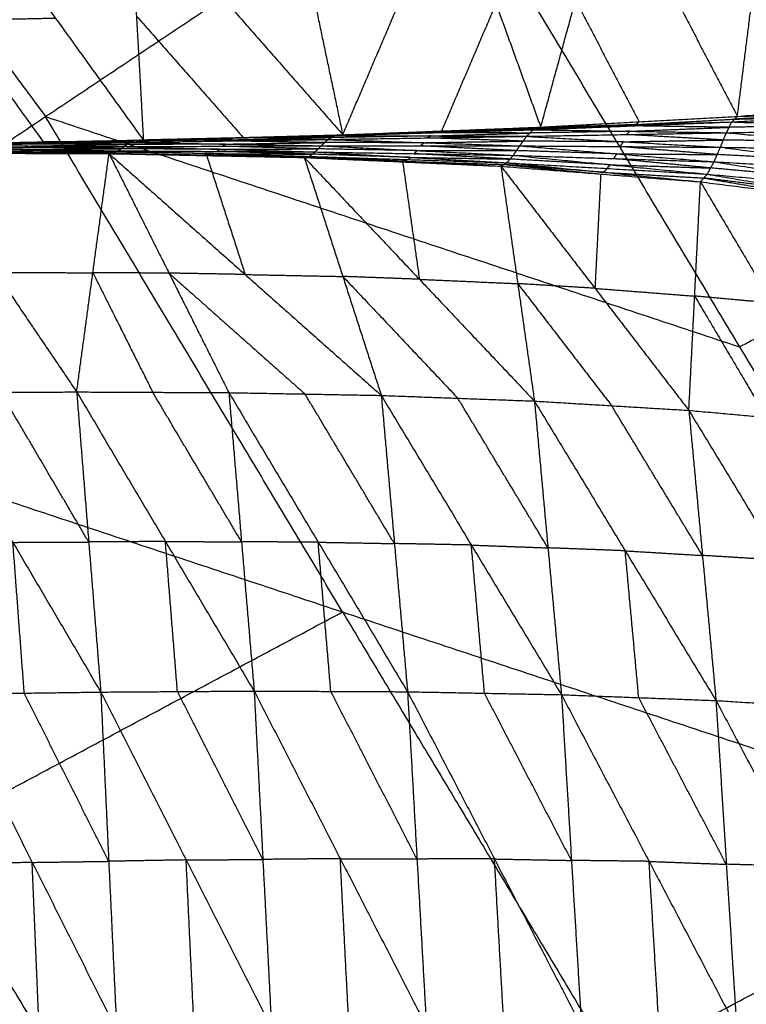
# Model space of a CAD drawing. Header units: millimetres. Extents: x -106 to 110, y -96 to 120.
# Tile 946 of 1020: x 66 to 71, y 49 to 56. Entities that reach past the tile are written whole.
import ezdxf

# ---------------------------------------------------------------- set-up
doc = ezdxf.new("R2010")
doc.units = ezdxf.units.MM
doc.header["$MEASUREMENT"] = 0
doc.layers.add('Default', color=7, linetype='Continuous', true_color=0x000000)

msp = doc.modelspace()

# ---------------------------------------------------------------- linework, layer by layer
at = {"layer": 'Default'}
for points in [[(64.2409, 58.0499, 5.1322), (65.3283, 56.5837, 5.1322), (66.4158, 55.1174, 5.1322)], [(63.6869, 53.294, 4.6759), (66.4158, 55.1174, 5.1322), (69.1447, 56.9408, 5.5886)], [(69.1447, 56.9408, 5.5886), (71.1872, 53.533, 5.5886), (73.2298, 50.1251, 5.5886)], [(69.1447, 56.9408, 5.5886), (73.783, 54.9204, 6.2709), (78.4213, 52.9001, 6.9532)], [(71.1725, 55.119, 2.6813), (71.2807, 55.9847, 2.1391), (71.3888, 56.8503, 1.5968)], [(69.8207, 55.0447, 2.4085), (70.0599, 55.9177, 1.8762), (70.2991, 56.7908, 1.3438)], [(70.2991, 56.7908, 1.3438), (70.7358, 55.9549, 2.0125), (71.1725, 55.119, 2.6813)], [(68.0999, 56.6997, 0.8963), (68.2796, 55.846, 1.5269), (68.4594, 54.9923, 2.1576)], [(68.4594, 54.9923, 2.1576), (68.8327, 55.8669, 1.6344), (69.2059, 56.7415, 1.1113)], [(69.2059, 56.7415, 1.1113), (69.5133, 55.8931, 1.7599), (69.8207, 55.0447, 2.4085)], [(65.8819, 56.6309, 0.5189), (66.4854, 55.793, 1.2232), (67.089, 54.9551, 1.9275)], [(66.9926, 56.6636, 0.6995), (67.0408, 55.8094, 1.3135), (67.089, 54.9551, 1.9275)], [(66.9926, 56.6636, 0.6995), (67.726, 55.828, 1.4285), (68.4594, 54.9923, 2.1576)], [(69.1401, 55.0185, 2.283), (69.3267, 55.4558, 2.0215), (69.5133, 55.8931, 1.7599)], [(70.0599, 55.9177, 1.8762), (70.2782, 55.4998, 2.2105), (70.4966, 55.0818, 2.5449)], [(66.4854, 55.793, 1.2232), (66.1421, 55.7858, 1.1709), (65.7987, 55.7785, 1.1186)], [(65.7987, 55.7785, 1.1186), (66.1005, 55.3596, 1.4708), (66.4023, 54.9406, 1.823)], [(67.0408, 55.8094, 1.3135), (67.4075, 55.3915, 1.678), (67.7742, 54.9737, 2.0426)], [(71.1725, 55.119, 2.6813), (71.8432, 55.1715, 2.8292), (72.514, 55.224, 2.9771)], [(71.1337, 55.0806, 2.5832), (71.8167, 55.1169, 2.7007), (72.4996, 55.1533, 2.8182)], [(71.1725, 55.119, 2.6813), (71.836, 55.1361, 2.7497), (72.4996, 55.1533, 2.8182)], [(66.4158, 55.1174, 5.1322), (68.8015, 54.3252, 5.3604), (71.1872, 53.533, 5.5886)], [(68.4583, 51.7096, 5.1322), (67.437, 53.4135, 5.1322), (66.4158, 55.1174, 5.1322)], [(69.7688, 55.0268, 2.3528), (70.4512, 55.0537, 2.468), (71.1337, 55.0806, 2.5832)], [(69.8207, 55.0447, 2.4085), (70.4966, 55.0818, 2.5449), (71.1725, 55.119, 2.6813)], [(69.8207, 55.0447, 2.4085), (70.4772, 55.0626, 2.4959), (71.1337, 55.0806, 2.5832)], [(70.4772, 55.0626, 2.4959), (70.8151, 55.0812, 2.5641), (71.1531, 55.0998, 2.6323)], [(70.4966, 55.0818, 2.5449), (70.4869, 55.0722, 2.5204), (70.4772, 55.0626, 2.4959)], [(71.0971, 55.0062, 2.5016), (71.1154, 55.0434, 2.5424), (71.1337, 55.0806, 2.5832)], [(71.1337, 55.0806, 2.5832), (71.1531, 55.0998, 2.6323), (71.1725, 55.119, 2.6813)], [(71.1337, 55.0806, 2.5832), (71.8074, 55.0579, 2.6412), (72.4811, 55.0352, 2.6992)], [(71.836, 55.1361, 2.7497), (71.4946, 55.118, 2.691), (71.1531, 55.0998, 2.6323)], [(71.1531, 55.0998, 2.6323), (71.4849, 55.1084, 2.6665), (71.8167, 55.1169, 2.7007)], [(68.4046, 54.9866, 2.1284), (69.0867, 55.0067, 2.2406), (69.7688, 55.0268, 2.3528)], [(69.1141, 55.0096, 2.2552), (68.773, 54.9995, 2.1991), (68.432, 54.9894, 2.143)], [(68.432, 54.9894, 2.143), (68.7593, 54.9981, 2.1918), (69.0867, 55.0067, 2.2406)], [(68.4594, 54.9923, 2.1576), (69.1401, 55.0185, 2.283), (69.8207, 55.0447, 2.4085)], [(68.4594, 54.9923, 2.1576), (69.1141, 55.0096, 2.2552), (69.7688, 55.0268, 2.3528)], [(69.0637, 54.9841, 2.2132), (69.4048, 54.9941, 2.2693), (69.7458, 55.0042, 2.3254)], [(69.7458, 55.0042, 2.3254), (69.4162, 55.0054, 2.283), (69.0867, 55.0067, 2.2406)], [(69.1141, 55.0096, 2.2552), (69.4544, 55.0226, 2.3179), (69.7947, 55.0357, 2.3807)], [(69.1401, 55.0185, 2.283), (69.1271, 55.014, 2.2691), (69.1141, 55.0096, 2.2552)], [(69.7229, 54.9816, 2.298), (69.7458, 55.0042, 2.3254), (69.7688, 55.0268, 2.3528)], [(69.7229, 54.9816, 2.298), (70.41, 54.9939, 2.3998), (71.0971, 55.0062, 2.5016)], [(70.4329, 55.0165, 2.4272), (70.0894, 55.0104, 2.3763), (69.7458, 55.0042, 2.3254)], [(69.7688, 55.0268, 2.3528), (69.7947, 55.0357, 2.3807), (69.8207, 55.0447, 2.4085)], [(69.7688, 55.0268, 2.3528), (70.4329, 55.0165, 2.4272), (71.0971, 55.0062, 2.5016)], [(70.4772, 55.0626, 2.4959), (70.136, 55.0492, 2.4383), (69.7947, 55.0357, 2.3807)], [(69.7947, 55.0357, 2.3807), (70.123, 55.0447, 2.4243), (70.4512, 55.0537, 2.468)], [(70.41, 54.9939, 2.3998), (70.4214, 55.0052, 2.4135), (70.4329, 55.0165, 2.4272)], [(70.4329, 55.0165, 2.4272), (70.7741, 55.03, 2.4848), (71.1154, 55.0434, 2.5424)], [(71.1154, 55.0434, 2.5424), (70.7833, 55.0485, 2.5052), (70.4512, 55.0537, 2.468)], [(71.0556, 54.9064, 2.4669), (71.0763, 54.9563, 2.4843), (71.0971, 55.0062, 2.5016)], [(71.0971, 55.0062, 2.5016), (71.7891, 55.0207, 2.6004), (72.4811, 55.0352, 2.6992)], [(71.0971, 55.0062, 2.5016), (71.774, 54.9456, 2.576), (72.451, 54.885, 2.6503)], [(71.8074, 55.0579, 2.6412), (71.4614, 55.0506, 2.5918), (71.1154, 55.0434, 2.5424)], [(65.6359, 54.9193, 1.6893), (66.3158, 54.9295, 1.788), (66.9956, 54.9397, 1.8867)], [(65.6727, 54.9288, 1.7093), (66.3558, 54.9422, 1.8111), (67.0388, 54.9555, 1.9128)], [(65.6727, 54.9288, 1.7093), (66.3342, 54.9343, 1.798), (66.9956, 54.9397, 1.8867)], [(65.6941, 54.9275, 1.7139), (66.025, 54.9348, 1.7625), (66.3558, 54.9422, 1.8111)], [(66.3772, 54.9408, 1.8156), (66.0357, 54.9342, 1.7648), (65.6941, 54.9275, 1.7139)], [(65.7156, 54.9262, 1.7184), (66.3772, 54.9408, 1.8156), (67.0388, 54.9555, 1.9128)], [(65.7156, 54.9262, 1.7184), (66.4023, 54.9406, 1.823), (67.089, 54.9551, 1.9275)], [(66.3342, 54.9343, 1.798), (66.6757, 54.941, 1.8489), (67.0172, 54.9476, 1.8998)], [(67.0172, 54.9476, 1.8998), (66.6865, 54.9449, 1.8554), (66.3558, 54.9422, 1.8111)], [(66.3772, 54.9408, 1.8156), (66.7205, 54.9481, 1.8679), (67.0639, 54.9553, 1.9202)], [(66.4023, 54.9406, 1.823), (66.3897, 54.9407, 1.8193), (66.3772, 54.9408, 1.8156)], [(66.9548, 54.9105, 1.8739), (66.9752, 54.9251, 1.8803), (66.9956, 54.9397, 1.8867)], [(66.9956, 54.9397, 1.8867), (67.6764, 54.9498, 1.989), (68.3572, 54.9599, 2.0914)], [(66.9956, 54.9397, 1.8867), (67.0172, 54.9476, 1.8998), (67.0388, 54.9555, 1.9128)], [(66.9956, 54.9397, 1.8867), (67.6537, 54.9281, 1.9803), (68.3117, 54.9165, 2.074)], [(67.698, 54.9577, 2.0021), (67.3576, 54.9526, 1.9509), (67.0172, 54.9476, 1.8998)], [(67.0388, 54.9555, 1.9128), (67.7217, 54.971, 2.0206), (68.4046, 54.9866, 2.1284)], [(67.0388, 54.9555, 1.9128), (67.698, 54.9577, 2.0021), (68.3572, 54.9599, 2.0914)], [(67.0388, 54.9555, 1.9128), (67.0639, 54.9553, 1.9202), (67.089, 54.9551, 1.9275)], [(67.0639, 54.9553, 1.9202), (67.3928, 54.9632, 1.9704), (67.7217, 54.971, 2.0206)], [(67.7468, 54.9708, 2.028), (67.4053, 54.9631, 1.9741), (67.0639, 54.9553, 1.9202)], [(67.089, 54.9551, 1.9275), (67.7742, 54.9737, 2.0426), (68.4594, 54.9923, 2.1576)], [(67.089, 54.9551, 1.9275), (67.7468, 54.9708, 2.028), (68.4046, 54.9866, 2.1284)], [(67.6537, 54.9281, 1.9803), (67.9941, 54.9332, 2.0315), (68.3345, 54.9382, 2.0827)], [(67.6764, 54.9498, 1.989), (67.6872, 54.9537, 1.9956), (67.698, 54.9577, 2.0021)], [(68.3345, 54.9382, 2.0827), (68.0054, 54.944, 2.0358), (67.6764, 54.9498, 1.989)], [(67.698, 54.9577, 2.0021), (68.0394, 54.9655, 2.056), (68.3809, 54.9732, 2.1099)], [(68.3809, 54.9732, 2.1099), (68.0513, 54.9721, 2.0653), (67.7217, 54.971, 2.0206)], [(67.7468, 54.9708, 2.028), (68.0894, 54.9801, 2.0855), (68.432, 54.9894, 2.143)], [(67.7742, 54.9737, 2.0426), (67.7605, 54.9723, 2.0353), (67.7468, 54.9708, 2.028)], [(68.3117, 54.9165, 2.074), (68.3345, 54.9382, 2.0827), (68.3572, 54.9599, 2.0914)], [(69.0169, 54.9379, 2.1824), (68.6757, 54.938, 2.1325), (68.3345, 54.9382, 2.0827)], [(68.3572, 54.9599, 2.0914), (68.3809, 54.9732, 2.1099), (68.4046, 54.9866, 2.1284)], [(68.3572, 54.9599, 2.0914), (69.04, 54.9707, 2.1947), (69.7229, 54.9816, 2.298)], [(68.3572, 54.9599, 2.0914), (69.0169, 54.9379, 2.1824), (69.6765, 54.9159, 2.2735)], [(69.0637, 54.9841, 2.2132), (68.7223, 54.9786, 2.1616), (68.3809, 54.9732, 2.1099)], [(68.4046, 54.9866, 2.1284), (68.432, 54.9894, 2.143), (68.4594, 54.9923, 2.1576)], [(68.4046, 54.9866, 2.1284), (69.0637, 54.9841, 2.2132), (69.7229, 54.9816, 2.298)], [(68.9941, 54.9162, 2.1737), (69.0055, 54.927, 2.1781), (69.0169, 54.9379, 2.1824)], [(69.0169, 54.9379, 2.1824), (69.3583, 54.9433, 2.2341), (69.6997, 54.9487, 2.2857)], [(69.04, 54.9707, 2.1947), (69.0519, 54.9774, 2.2039), (69.0637, 54.9841, 2.2132)], [(69.6997, 54.9487, 2.2857), (69.3699, 54.9597, 2.2402), (69.04, 54.9707, 2.1947)], [(69.6765, 54.9159, 2.2735), (69.6997, 54.9487, 2.2857), (69.7229, 54.9816, 2.298)], [(70.3892, 54.944, 2.3824), (70.0445, 54.9464, 2.3341), (69.6997, 54.9487, 2.2857)], [(69.7229, 54.9816, 2.298), (70.3892, 54.944, 2.3824), (71.0556, 54.9064, 2.4669)], [(70.3661, 54.9112, 2.3702), (70.3776, 54.9276, 2.3763), (70.3892, 54.944, 2.3824)], [(70.3892, 54.944, 2.3824), (70.7328, 54.9502, 2.4333), (71.0763, 54.9563, 2.4843)], [(71.0763, 54.9563, 2.4843), (70.7432, 54.9751, 2.442), (70.41, 54.9939, 2.3998)], [(71.774, 54.9456, 2.576), (71.4252, 54.951, 2.5301), (71.0763, 54.9563, 2.4843)], [(65.5164, 54.8688, 1.6839), (66.0733, 54.0459, 0.8665), (66.6301, 53.2231, 0.0492)], [(65.5164, 54.8688, 1.6839), (66.1846, 54.8657, 1.7822), (66.8527, 54.8626, 1.8804)], [(65.5405, 54.8672, 1.6848), (66.1966, 54.8649, 1.7826), (66.8527, 54.8626, 1.8804)], [(65.5405, 54.8672, 1.6848), (66.2112, 54.8653, 1.7822), (66.8819, 54.8633, 1.8795)], [(65.5697, 54.8791, 1.6779), (66.2434, 54.8805, 1.7745), (66.9171, 54.8818, 1.8711)], [(65.5697, 54.8791, 1.6779), (66.2258, 54.8712, 1.7787), (66.8819, 54.8633, 1.8795)], [(66.2592, 54.8904, 1.7753), (65.9224, 54.8898, 1.727), (65.5856, 54.8891, 1.6787)], [(65.6014, 54.8991, 1.6795), (66.2781, 54.9048, 1.7767), (66.9548, 54.9105, 1.8739)], [(65.6014, 54.8991, 1.6795), (66.2592, 54.8904, 1.7753), (66.9171, 54.8818, 1.8711)], [(66.2954, 54.9149, 1.7816), (65.957, 54.912, 1.733), (65.6187, 54.9092, 1.6844)], [(65.6359, 54.9193, 1.6893), (66.2954, 54.9149, 1.7816), (66.9548, 54.9105, 1.8739)], [(66.3342, 54.9343, 1.798), (65.9942, 54.9292, 1.7487), (65.6543, 54.9241, 1.6993)], [(66.2258, 54.8712, 1.7787), (66.5626, 54.8719, 1.827), (66.8995, 54.8725, 1.8753)], [(66.2434, 54.8805, 1.7745), (66.2513, 54.8855, 1.7749), (66.2592, 54.8904, 1.7753)], [(66.8995, 54.8725, 1.8753), (66.5714, 54.8765, 1.8249), (66.2434, 54.8805, 1.7745)], [(66.2592, 54.8904, 1.7753), (66.5976, 54.8933, 1.8239), (66.9359, 54.8961, 1.8725)], [(66.2781, 54.9048, 1.7767), (66.2867, 54.9098, 1.7792), (66.2954, 54.9149, 1.7816)], [(66.9359, 54.8961, 1.8725), (66.607, 54.9005, 1.8246), (66.2781, 54.9048, 1.7767)], [(66.2954, 54.9149, 1.7816), (66.6353, 54.92, 1.831), (66.9752, 54.9251, 1.8803)], [(66.3158, 54.9295, 1.788), (66.325, 54.9319, 1.793), (66.3342, 54.9343, 1.798)], [(66.9752, 54.9251, 1.8803), (66.6455, 54.9273, 1.8341), (66.3158, 54.9295, 1.788)], [(66.8819, 54.8633, 1.8795), (66.8995, 54.8725, 1.8753), (66.9171, 54.8818, 1.8711)], [(67.5731, 54.8627, 1.9776), (67.2363, 54.8676, 1.9265), (66.8995, 54.8725, 1.8753)], [(66.9171, 54.8818, 1.8711), (66.9359, 54.8961, 1.8725), (66.9548, 54.9105, 1.8739)], [(66.9171, 54.8818, 1.8711), (67.5731, 54.8627, 1.9776), (68.2291, 54.8436, 2.0842)], [(66.9171, 54.8818, 1.8711), (67.5932, 54.8779, 1.9708), (68.2693, 54.8739, 2.0706)], [(67.6121, 54.8922, 1.9723), (67.274, 54.8942, 1.9224), (66.9359, 54.8961, 1.8725)], [(66.9548, 54.9105, 1.8739), (67.6333, 54.9135, 1.9739), (68.3117, 54.9165, 2.074)], [(66.9548, 54.9105, 1.8739), (67.6121, 54.8922, 1.9723), (68.2693, 54.8739, 2.0706)], [(67.6537, 54.9281, 1.9803), (67.3144, 54.9266, 1.9303), (66.9752, 54.9251, 1.8803)], [(67.5932, 54.8779, 1.9708), (67.6026, 54.885, 1.9715), (67.6121, 54.8922, 1.9723)], [(68.2492, 54.8588, 2.0774), (67.9212, 54.8683, 2.0241), (67.5932, 54.8779, 1.9708)], [(67.6121, 54.8922, 1.9723), (67.9513, 54.8937, 2.0223), (68.2905, 54.8952, 2.0723)], [(67.6333, 54.9135, 1.9739), (67.6435, 54.9208, 1.9771), (67.6537, 54.9281, 1.9803)], [(68.2905, 54.8952, 2.0723), (67.9619, 54.9044, 2.0231), (67.6333, 54.9135, 1.9739)], [(68.2291, 54.8436, 2.0842), (68.2492, 54.8588, 2.0774), (68.2693, 54.8739, 2.0706)], [(68.2693, 54.8739, 2.0706), (68.2905, 54.8952, 2.0723), (68.3117, 54.9165, 2.074)], [(68.2693, 54.8739, 2.0706), (68.9283, 54.8368, 2.1828), (69.5873, 54.7996, 2.2949)], [(68.2693, 54.8739, 2.0706), (68.9506, 54.8623, 2.1707), (69.6318, 54.8507, 2.2708)], [(68.9718, 54.8836, 2.1724), (68.6311, 54.8894, 2.1223), (68.2905, 54.8952, 2.0723)], [(68.3117, 54.9165, 2.074), (68.9718, 54.8836, 2.1724), (69.6318, 54.8507, 2.2708)], [(68.3117, 54.9165, 2.074), (68.9941, 54.9162, 2.1737), (69.6765, 54.9159, 2.2735)], [(68.9506, 54.8623, 2.1707), (68.9612, 54.873, 2.1715), (68.9718, 54.8836, 2.1724)], [(68.9718, 54.8836, 2.1724), (69.313, 54.8834, 2.2222), (69.6542, 54.8833, 2.2721)], [(69.6542, 54.8833, 2.2721), (69.3241, 54.8997, 2.2229), (68.9941, 54.9162, 2.1737)], [(69.6318, 54.8507, 2.2708), (69.6542, 54.8833, 2.2721), (69.6765, 54.9159, 2.2735)], [(70.3444, 54.8611, 2.37), (69.9993, 54.8722, 2.3211), (69.6542, 54.8833, 2.2721)], [(69.6765, 54.9159, 2.2735), (70.3444, 54.8611, 2.37), (71.0123, 54.8062, 2.4665)], [(69.6765, 54.9159, 2.2735), (70.3661, 54.9112, 2.3702), (71.0556, 54.9064, 2.4669)], [(71.034, 54.8563, 2.4667), (70.7, 54.8838, 2.4185), (70.3661, 54.9112, 2.3702)], [(71.0123, 54.8062, 2.4665), (71.034, 54.8563, 2.4667), (71.0556, 54.9064, 2.4669)], [(71.0556, 54.9064, 2.4669), (71.7348, 54.8193, 2.5604), (72.4139, 54.7322, 2.6539)], [(71.0556, 54.9064, 2.4669), (71.7533, 54.8957, 2.5586), (72.451, 54.885, 2.6503)], [(71.1872, 53.533, 5.5886), (72.4851, 54.2267, 5.9297), (73.783, 54.9204, 6.2709)], [(66.1966, 54.8649, 1.7826), (66.5319, 54.8639, 1.8313), (66.8673, 54.8629, 1.8799)], [(66.6301, 53.2231, 0.0492), (66.7414, 54.0428, 0.9648), (66.8527, 54.8626, 1.8804)], [(66.8527, 54.8626, 1.8804), (66.8673, 54.8629, 1.8799), (66.8819, 54.8633, 1.8795)], [(66.8527, 54.8626, 1.8804), (67.2646, 54.0405, 1.0451), (67.6765, 53.2184, 0.2097)], [(66.8527, 54.8626, 1.8804), (67.524, 54.8492, 1.9874), (68.1952, 54.8359, 2.0945)], [(66.8527, 54.8626, 1.8804), (67.7885, 54.0309, 1.133), (68.7244, 53.1992, 0.3856)], [(66.8673, 54.8629, 1.8799), (67.1956, 54.8561, 1.9337), (67.524, 54.8492, 1.9874)], [(67.5385, 54.8496, 1.987), (67.2029, 54.8562, 1.9335), (66.8673, 54.8629, 1.8799)], [(66.8819, 54.8633, 1.8795), (67.5385, 54.8496, 1.987), (68.1952, 54.8359, 2.0945)], [(66.8819, 54.8633, 1.8795), (67.5555, 54.8535, 1.9818), (68.2291, 54.8436, 2.0842)], [(67.524, 54.8492, 1.9874), (67.6563, 54.4401, 1.5602), (67.7885, 54.0309, 1.133)], [(67.5555, 54.8535, 1.9818), (67.547, 54.8515, 1.9844), (67.5385, 54.8496, 1.987)], [(67.5385, 54.8496, 1.987), (67.8754, 54.8447, 2.0382), (68.2122, 54.8398, 2.0893)], [(67.5555, 54.8535, 1.9818), (67.5643, 54.8581, 1.9797), (67.5731, 54.8627, 1.9776)], [(67.5731, 54.8627, 1.9776), (67.9111, 54.8608, 2.0275), (68.2492, 54.8588, 2.0774)], [(68.1952, 54.8359, 2.0945), (68.2122, 54.8398, 2.0893), (68.2291, 54.8436, 2.0842)], [(68.1952, 54.8359, 2.0945), (68.4598, 54.0175, 1.24), (68.7244, 53.1992, 0.3856)], [(68.1952, 54.8359, 2.0945), (68.8714, 54.8059, 2.2101), (69.5475, 54.7759, 2.3257)], [(68.1952, 54.8359, 2.0945), (68.9863, 53.9981, 1.3364), (69.7774, 53.1604, 0.5784)], [(68.2122, 54.8398, 2.0893), (68.5418, 54.8228, 2.1497), (68.8714, 54.8059, 2.2101)], [(68.8883, 54.8098, 2.2049), (68.5502, 54.8248, 2.1471), (68.2122, 54.8398, 2.0893)], [(68.2291, 54.8436, 2.0842), (68.8883, 54.8098, 2.2049), (69.5475, 54.7759, 2.3257)], [(68.2291, 54.8436, 2.0842), (68.9082, 54.8216, 2.1895), (69.5873, 54.7996, 2.2949)], [(68.9283, 54.8368, 2.1828), (68.5888, 54.8478, 2.1301), (68.2492, 54.8588, 2.0774)], [(68.8714, 54.8059, 2.2101), (68.9289, 54.402, 1.7733), (68.9863, 53.9981, 1.3364)], [(68.9082, 54.8216, 2.1895), (68.8983, 54.8157, 2.1972), (68.8883, 54.8098, 2.2049)], [(68.8883, 54.8098, 2.2049), (69.2279, 54.7988, 2.2576), (69.5674, 54.7878, 2.3103)], [(68.9082, 54.8216, 2.1895), (68.9183, 54.8292, 2.1862), (68.9283, 54.8368, 2.1828)], [(68.9283, 54.8368, 2.1828), (69.2689, 54.831, 2.2328), (69.6096, 54.8252, 2.2828)], [(69.6096, 54.8252, 2.2828), (69.2801, 54.8437, 2.2268), (68.9506, 54.8623, 2.1707)], [(69.5475, 54.7759, 2.3257), (69.5674, 54.7878, 2.3103), (69.5873, 54.7996, 2.2949)], [(69.5873, 54.7996, 2.2949), (69.6096, 54.8252, 2.2828), (69.6318, 54.8507, 2.2708)], [(69.5873, 54.7996, 2.2949), (70.2531, 54.734, 2.4344), (70.9189, 54.6685, 2.5739)], [(69.5873, 54.7996, 2.2949), (70.2763, 54.7605, 2.4018), (70.9652, 54.7213, 2.5087)], [(70.2985, 54.786, 2.3897), (69.954, 54.8056, 2.3363), (69.6096, 54.8252, 2.2828)], [(69.6318, 54.8507, 2.2708), (70.2985, 54.786, 2.3897), (70.9652, 54.7213, 2.5087)], [(69.6318, 54.8507, 2.2708), (70.3221, 54.8285, 2.3686), (71.0123, 54.8062, 2.4665)], [(70.3221, 54.8285, 2.3686), (70.3332, 54.8448, 2.3693), (70.3444, 54.8611, 2.37)], [(70.9888, 54.7638, 2.4876), (70.6554, 54.7961, 2.4281), (70.3221, 54.8285, 2.3686)], [(70.3444, 54.8611, 2.37), (70.6892, 54.8587, 2.4184), (71.034, 54.8563, 2.4667)], [(70.9652, 54.7213, 2.5087), (70.9888, 54.7638, 2.4876), (71.0123, 54.8062, 2.4665)], [(71.0123, 54.8062, 2.4665), (71.6896, 54.7004, 2.5943), (72.3669, 54.5946, 2.7221)], [(71.0123, 54.8062, 2.4665), (71.7131, 54.7692, 2.5602), (72.4139, 54.7322, 2.6539)], [(71.7348, 54.8193, 2.5604), (71.3844, 54.8378, 2.5136), (71.034, 54.8563, 2.4667)], [(69.5475, 54.7759, 2.3257), (69.6625, 53.9682, 1.452), (69.7774, 53.1604, 0.5784)], [(69.5475, 54.7759, 2.3257), (70.1933, 53.9361, 1.5574), (70.8391, 53.0963, 0.7892)], [(69.5475, 54.7759, 2.3257), (70.2332, 54.7222, 2.4498), (70.9189, 54.6685, 2.5739)], [(69.5674, 54.7878, 2.3103), (69.9003, 54.755, 2.38), (70.2332, 54.7222, 2.4498)], [(70.2531, 54.734, 2.4344), (69.9103, 54.7609, 2.3724), (69.5674, 54.7878, 2.3103)], [(70.2763, 54.7605, 2.4018), (70.2647, 54.7473, 2.4181), (70.2531, 54.734, 2.4344)], [(70.2531, 54.734, 2.4344), (70.5976, 54.7145, 2.4879), (70.9421, 54.6949, 2.5413)], [(70.2763, 54.7605, 2.4018), (70.2874, 54.7732, 2.3958), (70.2985, 54.786, 2.3897)], [(70.2985, 54.786, 2.3897), (70.6436, 54.7749, 2.4386), (70.9888, 54.7638, 2.4876)], [(71.6896, 54.7004, 2.5943), (71.3392, 54.7321, 2.541), (70.9888, 54.7638, 2.4876)], [(70.2332, 54.7222, 2.4498), (70.2133, 54.3291, 2.0036), (70.1933, 53.9361, 1.5574)], [(70.8391, 53.0963, 0.7892), (70.879, 53.8824, 1.6816), (70.9189, 54.6685, 2.5739)], [(70.9189, 54.6685, 2.5739), (70.9421, 54.6949, 2.5413), (70.9652, 54.7213, 2.5087)], [(70.9189, 54.6685, 2.5739), (71.4124, 53.8345, 1.7959), (71.9059, 53.0005, 1.0179)], [(70.9189, 54.6685, 2.5739), (71.6167, 54.5809, 2.7059), (72.3145, 54.4934, 2.838)], [(70.9421, 54.6949, 2.5413), (71.2794, 54.6379, 2.6236), (71.6167, 54.5809, 2.7059)], [(71.6398, 54.6073, 2.6733), (71.291, 54.6511, 2.6073), (70.9421, 54.6949, 2.5413)], [(70.9652, 54.7213, 2.5087), (71.6398, 54.6073, 2.6733), (72.3145, 54.4934, 2.838)], [(70.9652, 54.7213, 2.5087), (71.6661, 54.658, 2.6154), (72.3669, 54.5946, 2.7221)], [(66.0733, 54.0459, 0.8665), (66.4073, 54.0444, 0.9157), (66.7414, 54.0428, 0.9648)], [(66.7414, 54.0428, 0.9648), (66.9473, 53.6318, 0.5471), (67.1533, 53.2207, 0.1294)], [(67.2646, 54.0405, 1.0451), (67.003, 54.0417, 1.0049), (66.7414, 54.0428, 0.9648)], [(67.2646, 54.0405, 1.0451), (67.7325, 53.6247, 0.6713), (68.2004, 53.2088, 0.2976)], [(67.7885, 54.0309, 1.133), (67.5266, 54.0357, 1.089), (67.2646, 54.0405, 1.0451)], [(67.7885, 54.0309, 1.133), (68.1242, 54.0242, 1.1865), (68.4598, 54.0175, 1.24)], [(68.4598, 54.0175, 1.24), (68.8554, 53.5987, 0.861), (69.2509, 53.1798, 0.482)], [(68.9863, 53.9981, 1.3364), (68.7231, 54.0078, 1.2882), (68.4598, 54.0175, 1.24)], [(68.9863, 53.9981, 1.3364), (69.3244, 53.9832, 1.3942), (69.6625, 53.9682, 1.452)], [(69.6625, 53.9682, 1.452), (69.9854, 53.5483, 1.0679), (70.3083, 53.1284, 0.6838)], [(70.1933, 53.9361, 1.5574), (69.9279, 53.9521, 1.5047), (69.6625, 53.9682, 1.452)], [(70.1933, 53.9361, 1.5574), (70.5362, 53.9092, 1.6195), (70.879, 53.8824, 1.6816)], [(70.879, 53.8824, 1.6816), (71.1257, 53.4654, 1.2926), (71.3725, 53.0484, 0.9036)], [(71.4124, 53.8345, 1.7959), (71.1457, 53.8584, 1.7387), (70.879, 53.8824, 1.6816)], [(63.6869, 53.294, 4.6759), (65.5639, 50.1624, 4.6759), (67.4409, 47.0309, 4.6759)], [(63.6869, 53.294, 4.6759), (68.4583, 51.7096, 5.1322), (73.2298, 50.1251, 5.5886)], [(65.588, 53.2181, -0.0967), (66.109, 53.2206, -0.0238), (66.6301, 53.2231, 0.0492)], [(65.588, 53.2181, -0.0967), (66.1919, 52.1883, -0.6371), (66.7958, 51.1585, -1.1775)], [(66.7129, 52.1908, -0.5642), (66.411, 52.7057, -0.294), (66.109, 53.2206, -0.0238)], [(66.6301, 53.2231, 0.0492), (66.7129, 52.1908, -0.5642), (66.7958, 51.1585, -1.1775)], [(66.6301, 53.2231, 0.0492), (67.1533, 53.2207, 0.1294), (67.6765, 53.2184, 0.2097)], [(66.6301, 53.2231, 0.0492), (67.2402, 52.1943, -0.4872), (67.8502, 51.1655, -1.0236)], [(67.7634, 52.1919, -0.4069), (67.4583, 52.7063, -0.1387), (67.1533, 53.2207, 0.1294)], [(67.6765, 53.2184, 0.2097), (67.7634, 52.1919, -0.4069), (67.8502, 51.1655, -1.0236)], [(67.6765, 53.2184, 0.2097), (68.2004, 53.2088, 0.2976), (68.7244, 53.1992, 0.3856)], [(67.6765, 53.2184, 0.2097), (68.2907, 52.1895, -0.3207), (68.905, 51.1607, -0.851)], [(68.8147, 52.1799, -0.2327), (68.5076, 52.6944, 0.0325), (68.2004, 53.2088, 0.2976)], [(68.7244, 53.1992, 0.3856), (68.8147, 52.1799, -0.2327), (68.905, 51.1607, -0.851)], [(68.7244, 53.1992, 0.3856), (69.2509, 53.1798, 0.482), (69.7774, 53.1604, 0.5784)], [(68.7244, 53.1992, 0.3856), (69.3438, 52.1698, -0.1357), (69.9632, 51.1403, -0.6569)], [(69.8703, 52.1504, -0.0393), (69.5606, 52.6651, 0.2213), (69.2509, 53.1798, 0.482)], [(69.7774, 53.1604, 0.5784), (69.8703, 52.1504, -0.0393), (69.9632, 51.1403, -0.6569)], [(69.7774, 53.1604, 0.5784), (70.3083, 53.1284, 0.6838), (70.8391, 53.0963, 0.7892)], [(69.7774, 53.1604, 0.5784), (70.4016, 52.1302, 0.0694), (71.0257, 51.1, -0.4395)], [(70.9324, 52.0981, 0.1748), (70.6203, 52.6133, 0.4293), (70.3083, 53.1284, 0.6838)], [(70.8391, 53.0963, 0.7892), (70.9324, 52.0981, 0.1748), (71.0257, 51.1, -0.4395)], [(70.8391, 53.0963, 0.7892), (71.3725, 53.0484, 0.9036), (71.9059, 53.0005, 1.0179)], [(70.8391, 53.0963, 0.7892), (71.4651, 52.0655, 0.2958), (72.0912, 51.0346, -0.1976)], [(66.1919, 52.1883, -0.6371), (66.4524, 52.1896, -0.6006), (66.7129, 52.1908, -0.5642)], [(66.2698, 51.1511, -1.2461), (66.2308, 51.6697, -0.9416), (66.1919, 52.1883, -0.6371)], [(67.2402, 52.1943, -0.4872), (66.9765, 52.1925, -0.5257), (66.7129, 52.1908, -0.5642)], [(67.323, 51.162, -1.1005), (67.2816, 51.6781, -0.7939), (67.2402, 52.1943, -0.4872)], [(67.2402, 52.1943, -0.4872), (67.5018, 52.1931, -0.4471), (67.7634, 52.1919, -0.4069)], [(68.2907, 52.1895, -0.3207), (68.027, 52.1907, -0.3638), (67.7634, 52.1919, -0.4069)], [(68.3776, 51.1631, -0.9373), (68.3342, 51.6763, -0.629), (68.2907, 52.1895, -0.3207)], [(68.2907, 52.1895, -0.3207), (68.5527, 52.1847, -0.2767), (68.8147, 52.1799, -0.2327)], [(69.3438, 52.1698, -0.1357), (69.0792, 52.1749, -0.1842), (68.8147, 52.1799, -0.2327)], [(69.4341, 51.1505, -0.754), (69.3889, 51.6601, -0.4448), (69.3438, 52.1698, -0.1357)], [(69.3438, 52.1698, -0.1357), (69.6071, 52.1601, -0.0875), (69.8703, 52.1504, -0.0393)], [(70.4016, 52.1302, 0.0694), (70.136, 52.1403, 0.0151), (69.8703, 52.1504, -0.0393)], [(70.4945, 51.1201, -0.5482), (70.448, 51.6252, -0.2394), (70.4016, 52.1302, 0.0694)], [(70.4016, 52.1302, 0.0694), (70.667, 52.1142, 0.1221), (70.9324, 52.0981, 0.1748)], [(71.4651, 52.0655, 0.2958), (71.1988, 52.0818, 0.2353), (70.9324, 52.0981, 0.1748)], [(65.5639, 50.1624, 4.6759), (67.0111, 50.936, 4.904), (68.4583, 51.7096, 5.1322)], [(68.4583, 51.7096, 5.1322), (69.3968, 50.1438, 5.1322), (70.3353, 48.578, 5.1322)], [(65.7438, 51.1436, -1.3147), (66.2698, 51.1511, -1.2461), (66.7958, 51.1585, -1.1775)], [(65.7438, 51.1436, -1.3147), (66.3245, 49.9866, -1.5508), (66.9052, 48.8297, -1.7868)], [(66.8505, 49.9941, -1.4822), (66.5601, 50.5726, -1.3641), (66.2698, 51.1511, -1.2461)], [(66.7958, 51.1585, -1.1775), (67.323, 51.162, -1.1005), (67.8502, 51.1655, -1.0236)], [(66.7958, 51.1585, -1.1775), (66.8505, 49.9941, -1.4822), (66.9052, 48.8297, -1.7868)], [(66.7958, 51.1585, -1.1775), (67.3829, 50.0034, -1.4107), (67.97, 48.8483, -1.6439)], [(67.9101, 50.0069, -1.3338), (67.6166, 50.5845, -1.2171), (67.323, 51.162, -1.1005)], [(67.8502, 51.1655, -1.0236), (67.9101, 50.0069, -1.3338), (67.97, 48.8483, -1.6439)], [(67.8502, 51.1655, -1.0236), (68.3776, 51.1631, -0.9373), (68.905, 51.1607, -0.851)], [(67.8502, 51.1655, -1.0236), (68.4424, 50.0123, -1.2522), (69.0346, 48.8592, -1.4808)], [(68.9698, 50.0099, -1.1659), (68.6737, 50.5865, -1.0516), (68.3776, 51.1631, -0.9373)], [(68.905, 51.1607, -0.851), (68.9698, 50.0099, -1.1659), (69.0346, 48.8592, -1.4808)], [(68.905, 51.1607, -0.851), (69.4341, 51.1505, -0.754), (69.9632, 51.1403, -0.6569)], [(68.905, 51.1607, -0.851), (69.5027, 50.0102, -1.0725), (70.1005, 48.8597, -1.294)], [(70.0319, 50, -0.9755), (69.733, 50.5753, -0.8647), (69.4341, 51.1505, -0.754)], [(69.9632, 51.1403, -0.6569), (70.0319, 50, -0.9755), (70.1005, 48.8597, -1.294)], [(69.9632, 51.1403, -0.6569), (70.4945, 51.1201, -0.5482), (71.0257, 51.1, -0.4395)], [(69.9632, 51.1403, -0.6569), (70.5654, 49.9937, -0.869), (71.1676, 48.847, -1.081)], [(71.0967, 49.9735, -0.7603), (70.7956, 50.5468, -0.6542), (70.4945, 51.1201, -0.5482)], [(71.0257, 51.1, -0.4395), (71.0967, 49.9735, -0.7603), (71.1676, 48.847, -1.081)], [(71.0257, 51.1, -0.4395), (71.5584, 51.0673, -0.3186), (72.0912, 51.0346, -0.1976)], [(71.0257, 51.1, -0.4395), (71.6308, 49.9589, -0.6396), (72.2358, 48.8178, -0.8397)], [(67.4409, 47.0309, 4.6759), (70.3353, 48.578, 5.1322), (73.2298, 50.1251, 5.5886)], [(66.3245, 49.9866, -1.5508), (66.5875, 49.9904, -1.5165), (66.8505, 49.9941, -1.4822)], [(67.3829, 50.0034, -1.4107), (67.1167, 49.9988, -1.4464), (66.8505, 49.9941, -1.4822)], [(67.3829, 50.0034, -1.4107), (67.6465, 50.0052, -1.3722), (67.9101, 50.0069, -1.3338)], [(67.4376, 48.839, -1.7154), (67.4103, 49.4212, -1.563), (67.3829, 50.0034, -1.4107)], [(68.4424, 50.0123, -1.2522), (68.1763, 50.0096, -1.293), (67.9101, 50.0069, -1.3338)], [(68.5023, 48.8537, -1.5624), (68.4724, 49.433, -1.4073), (68.4424, 50.0123, -1.2522)], [(68.4424, 50.0123, -1.2522), (68.7061, 50.0111, -1.2091), (68.9698, 50.0099, -1.1659)], [(69.5027, 50.0102, -1.0725), (69.2363, 50.0101, -1.1192), (68.9698, 50.0099, -1.1659)], [(69.5676, 48.8594, -1.3874), (69.5352, 49.4348, -1.2299), (69.5027, 50.0102, -1.0725)], [(69.5027, 50.0102, -1.0725), (69.7673, 50.0051, -1.024), (70.0319, 50, -0.9755)], [(70.5654, 49.9937, -0.869), (70.2987, 49.9968, -0.9222), (70.0319, 50, -0.9755)], [(70.6341, 48.8533, -1.1875), (70.5998, 49.4235, -1.0282), (70.5654, 49.9937, -0.869)], [(70.5654, 49.9937, -0.869), (70.8311, 49.9836, -0.8146), (71.0967, 49.9735, -0.7603)], [(66.3245, 49.9866, -1.5508), (66.0585, 49.9806, -1.5822), (65.7926, 49.9746, -1.6136)], [(66.3733, 48.8176, -1.8496), (66.3489, 49.4021, -1.7002), (66.3245, 49.9866, -1.5508)], [(71.6308, 49.9589, -0.6396), (71.3637, 49.9662, -0.6999), (71.0967, 49.9735, -0.7603)], [(57.851, 49.3946, 4.1879), (62.6459, 48.2128, 4.4319), (67.4409, 47.0309, 4.6759)]]:
    msp.add_open_spline(points, degree=2, dxfattribs=at)

doc.saveas('drawing.dxf')
